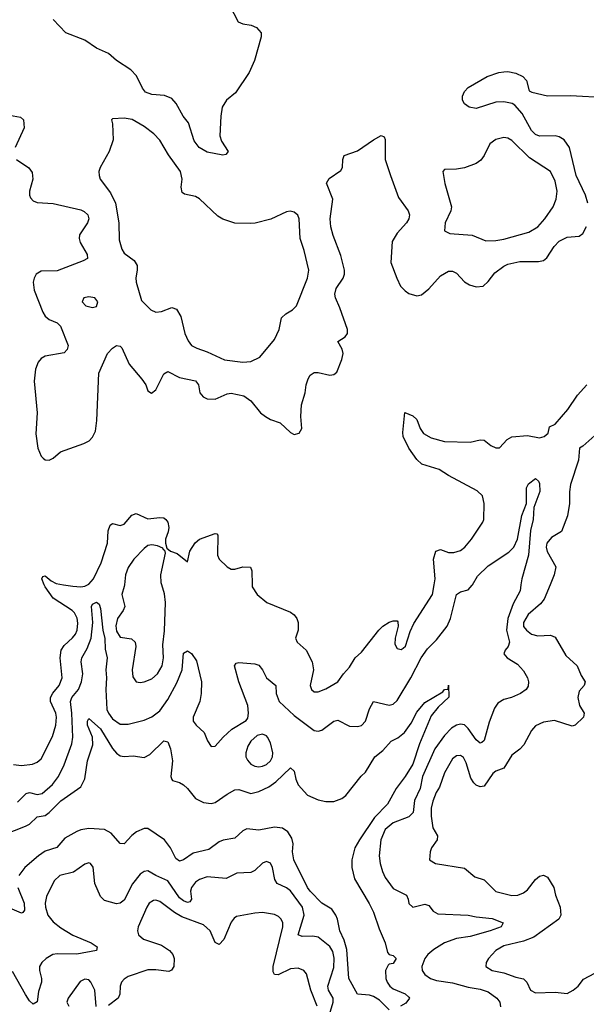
# Model space of a CAD drawing. Header units: inches. Extents: x 1384664 to 1536621, y 460766 to 646467.
# Tile 344 of 488: x 1411361 to 1414227, y 577879 to 582857. Entities that reach past the tile are written whole.
import ezdxf

# ---------------------------------------------------------------- set-up
doc = ezdxf.new("R2010")
doc.units = ezdxf.units.IN
doc.header["$MEASUREMENT"] = 0
doc.layers.add('B4517', color=7, linetype='Continuous')
doc.layers.add('B4518', color=7, linetype='Continuous')

msp = doc.modelspace()

# ---------------------------------------------------------------- linework, layer by layer
at = {"layer": 'B4517', "color": 5}
for points, elevation in [([(1411330, 579091.5), (1411370, 579085.4), (1411426.6, 579093.4), (1411450, 579102.8), (1411470, 579120.2), (1411526.8, 579233.2), (1411543.7, 579290), (1411547.5, 579330), (1411544.6, 579350), (1411516.9, 579410), (1411517.2, 579430), (1411528.1, 579451.9), (1411560.2, 579490), (1411576.3, 579530), (1411565.2, 579630), (1411571.5, 579668.5), (1411586.6, 579693.4), (1411629, 579731), (1411643.7, 579750), (1411651.8, 579770), (1411655, 579805), (1411651.6, 579831.6), (1411637.6, 579857.6), (1411626, 579870), (1411530, 579931.4), (1411489.5, 579990), (1411485.3, 580000)], 680), ([(1411350, 578900.8), (1411394.6, 578945.4), (1411410, 578949.5), (1411450, 578938.9), (1411475.2, 578944.8), (1411527.4, 578990), (1411556.8, 579030), (1411586.1, 579090), (1411624.5, 579195.5), (1411630.4, 579230), (1411625.5, 579350), (1411618.2, 579410), (1411624.5, 579430), (1411658.1, 579470), (1411673.5, 579510), (1411680.6, 579550), (1411671.3, 579610), (1411675.8, 579630), (1411703, 579677), (1411723.4, 579730), (1411730.5, 579810), (1411725, 579890), (1411730, 579902), (1411750, 579912.2), (1411762.5, 579902.5), (1411770, 579880.7), (1411782.3, 579770), (1411791.4, 579728.6), (1411793.6, 579673.6), (1411803.9, 579630), (1411796.6, 579570), (1411800.6, 579530), (1411796.6, 579470), (1411802.7, 579370), (1411809.6, 579350), (1411830, 579322.5), (1411870, 579295.8), (1411910, 579295.6), (1411990, 579314.7), (1412030, 579332.2), (1412070, 579362.6), (1412110, 579419.3), (1412156.4, 579503.6), (1412182.1, 579570), (1412190, 579654.8), (1412210, 579666.4), (1412230, 579651.8), (1412255.2, 579615.2), (1412280.5, 579510), (1412279.1, 579450), (1412272.9, 579410), (1412238.2, 579330), (1412239, 579310), (1412253.7, 579290), (1412293.8, 579253.8), (1412310.4, 579210.4), (1412330, 579182.8), (1412350, 579184), (1412389.6, 579230), (1412433.3, 579270), (1412505.9, 579314.1), (1412514.2, 579325.8), (1412518.7, 579350), (1412515.2, 579390), (1412468.8, 579510), (1412447.8, 579590), (1412456, 579604), (1412470, 579607.7), (1412550, 579600.3), (1412570, 579592.7), (1412589.2, 579569.2), (1412609.5, 579529.5), (1412657.4, 579490), (1412658.2, 579450), (1412673, 579410), (1412750, 579338.2), (1412850, 579263.6), (1412870, 579258.9), (1412890, 579264.9), (1412950, 579310.3), (1412970, 579315.3), (1413030, 579285.8), (1413070, 579283.6), (1413090, 579288.9), (1413110, 579310.5), (1413130, 579372.7), (1413150, 579410.3), (1413230, 579390.9), (1413250, 579396.5), (1413270, 579415.5), (1413338.7, 579530), (1413391.1, 579630), (1413424.5, 579675.5), (1413470, 579721.5), (1413523.4, 579790), (1413540.3, 579830), (1413571.2, 579950), (1413590, 579964.4), (1413630, 579974.3), (1413650, 579998), (1413651.2, 580000)], 660), ([(1411583.5, 580000), (1411630, 579992.1), (1411670.1, 579990.1), (1411690, 579993.1), (1411704.6, 580000)], 680), ([(1411890.5, 580000), (1411889.3, 579990.7), (1411878.3, 579950), (1411892.3, 579890), (1411884.7, 579870), (1411855, 579830), (1411846.9, 579793.1), (1411850, 579765.3), (1411870, 579734.5), (1411926.2, 579726.2), (1411945.5, 579710), (1411948.4, 579688.4), (1411930.2, 579570.2), (1411933.8, 579533.8), (1411950, 579508.8), (1411970, 579505.2), (1411990, 579509.1), (1412030, 579524.7), (1412058.8, 579550), (1412081.5, 579590), (1412088.1, 579630), (1412084.6, 579695.4), (1412093.2, 579766.8), (1412099, 579910), (1412094.3, 579954.3), (1412080.4, 580000)], 680), ([(1412537.5, 580000), (1412537.7, 579990), (1412562.6, 579950), (1412610.8, 579910.8), (1412730, 579861.8), (1412748.7, 579848.7), (1412762, 579830), (1412769.2, 579810), (1412770.3, 579770), (1412755.5, 579730), (1412764.9, 579710), (1412810.1, 579670.1), (1412840.2, 579610), (1412847.7, 579570), (1412830.3, 579490), (1412837, 579470), (1412850, 579458), (1412870, 579458.5), (1412910, 579474), (1412969.8, 579510), (1412998.5, 579550), (1413030, 579583.7), (1413058, 579630), (1413090, 579658.5), (1413177.8, 579770), (1413198.2, 579790), (1413230, 579810.2), (1413250, 579818.3), (1413270, 579817.3), (1413273, 579813), (1413275.3, 579790), (1413259.4, 579730), (1413258.8, 579698.8), (1413270, 579677.7), (1413290, 579672.3), (1413300.5, 579679.5), (1413312.1, 579690), (1413335.7, 579764.3), (1413355.3, 579804.7), (1413449.5, 579950.5), (1413457.6, 580000)], 680), ([(1413896, 580000), (1413892, 579970), (1413856.2, 579903.8), (1413829.7, 579830), (1413823.3, 579770), (1413837.6, 579710), (1413832, 579688), (1413817, 579670), (1413810.3, 579650), (1413826, 579630), (1413878.1, 579598.1), (1413910, 579564.2), (1413930.2, 579530), (1413934.7, 579510), (1413933.1, 579486.9), (1413923.1, 579470), (1413894.4, 579450), (1413848, 579430), (1413810, 579420.2), (1413778.8, 579401.2), (1413763.3, 579376.7), (1413735.2, 579304.8), (1413710, 579212.7), (1413698.4, 579201.6), (1413690, 579199.8), (1413670, 579215.7), (1413630, 579273.3), (1413610, 579291.2), (1413590, 579295), (1413570, 579289.9), (1413545.4, 579274.6), (1413510, 579238.5), (1413460.3, 579170), (1413398.3, 579030), (1413386.4, 578970), (1413357.2, 578910), (1413351.3, 578848.7), (1413330, 578826.5), (1413250, 578796), (1413210, 578762.3), (1413188, 578710), (1413179.5, 578630), (1413183.9, 578590), (1413195.4, 578550), (1413210, 578519.6), (1413250, 578464.6), (1413317.1, 578430), (1413326.7, 578410), (1413329, 578389), (1413350, 578370.4), (1413410, 578385.5), (1413430, 578378.3), (1413452.2, 578350), (1413475.9, 578335.9), (1413630, 578330.1), (1413670, 578320.3), (1413750, 578312), (1413806, 578290), (1413796.4, 578270), (1413741.1, 578250), (1413639.2, 578220.8), (1413570, 578212), (1413510, 578189.4), (1413455.1, 578155.1), (1413425.5, 578130), (1413409.5, 578110), (1413394.8, 578070), (1413396.8, 578050), (1413410, 578030.2), (1413439, 578010), (1413470, 577999.6), (1413550, 577987.5), (1413630, 577966.2), (1413690, 577955.6), (1413730, 577941.4), (1413774.6, 577910), (1413789.1, 577890), (1413793.5, 577866.5)], 660), ([(1414043.3, 580000), (1414013, 579927), (1413995.9, 579904.1), (1413932.4, 579850), (1413908.4, 579810), (1413910, 579788.8), (1413923.6, 579770), (1413950, 579749.4), (1413982.1, 579742.1), (1414045.7, 579745.7), (1414070, 579734.9), (1414122.7, 579642.7), (1414180.7, 579590), (1414201.7, 579541.7), (1414221.3, 579510), (1414215.8, 579490), (1414190, 579461.2), (1414184.7, 579430), (1414192.9, 579390), (1414215.8, 579350), (1414212.4, 579330), (1414170, 579289.6), (1414155.6, 579284.4), (1414066.2, 579313.8), (1414010, 579305.6), (1413970, 579286.6), (1413950, 579262.6), (1413910.3, 579190), (1413890, 579168.2), (1413850, 579138.4), (1413810, 579072.1), (1413770, 579057), (1413754.2, 579045.8), (1413710, 578981.6), (1413690, 578978.3), (1413670, 578986), (1413658.2, 578998.2), (1413642.8, 579022.8), (1413618.9, 579098.9), (1413605.8, 579125.8), (1413590, 579136.8), (1413570, 579135.1), (1413550, 579119.8), (1413510, 579049.7), (1413483.7, 578976.3), (1413467.2, 578950), (1413450, 578906), (1413442.7, 578870), (1413442, 578830), (1413450.3, 578770.3), (1413474, 578730), (1413472, 578710), (1413444.4, 578670), (1413437.1, 578650), (1413433, 578610), (1413464.9, 578590), (1413610, 578566.7), (1413663.1, 578523.1), (1413710, 578508.8), (1413770, 578448.5), (1413850, 578428.4), (1413881.2, 578430), (1413910, 578442), (1413930, 578457.2), (1413969.6, 578510.4), (1413990, 578526.3), (1414010, 578532.4), (1414030, 578522.3), (1414061.8, 578470), (1414071.1, 578430), (1414094, 578370), (1414097.6, 578330), (1414087.7, 578310), (1413961.8, 578218.2), (1413910, 578198.5), (1413810, 578174.2), (1413768.7, 578150), (1413733, 578110), (1413720.5, 578090), (1413718, 578070), (1413750.8, 578050), (1413810, 578037.6), (1413870, 578015.6), (1413910, 578007.6), (1413925.5, 577990), (1413943.9, 577950), (1413970, 577935.9), (1414070, 577939.3), (1414130, 577932.7), (1414160.5, 577950), (1414185.6, 577970), (1414213.4, 578006.6), (1414270, 578036.5)], 680), ([(1411230, 578716.6), (1411390, 578779), (1411410, 578790.1), (1411450, 578826.4), (1411490, 578834), (1411510, 578847.7), (1411570, 578908.3), (1411670, 578977.8), (1411690, 579019.5), (1411703.6, 579110), (1411730.5, 579190.5), (1411729.4, 579230), (1411704, 579290), (1411703.5, 579310), (1411710, 579323.1), (1411770, 579271.9), (1411830, 579172.9), (1411850, 579148.1), (1411870, 579135.2), (1411890, 579132.1), (1411935.1, 579135.1), (1411990, 579127.1), (1412018.7, 579141.3), (1412090, 579210.4), (1412110, 579205.5), (1412123.9, 579170), (1412133.6, 579110), (1412125.7, 579030), (1412130, 579016), (1412134.8, 579010), (1412170, 579000.3), (1412190, 578988.9), (1412210, 578970.3), (1412250, 578919.1), (1412290, 578898.6), (1412330, 578894.6), (1412350, 578899.2), (1412410, 578941.4), (1412450, 578962.9), (1412470, 578964.7), (1412530, 578944.8), (1412570, 578954.8), (1412621, 578979), (1412657.1, 579002.9), (1412730, 579074), (1412750, 579057.3), (1412757.7, 579017.7), (1412769, 578989), (1412816.8, 578936.8), (1412870, 578912.1), (1412910, 578903.6), (1412950, 578904.7), (1412990, 578918.6), (1413010, 578935.2), (1413087.6, 579032.4), (1413110, 579052.7), (1413157.7, 579130), (1413197.2, 579162.8), (1413239.7, 579210), (1413273.5, 579226.5), (1413307, 579253), (1413340.6, 579299.4), (1413370, 579356.4), (1413410, 579404.4), (1413502, 579458), (1413510, 579471), (1413528, 579472), (1413530, 579492), (1413531, 579431), (1413478.4, 579381.6), (1413442.8, 579337.2), (1413383.6, 579196.4), (1413350, 579093.7), (1413310, 579029.8), (1413265, 578970), (1413220.6, 578890), (1413156.4, 578823.6), (1413079.8, 578710), (1413056.8, 578670), (1413041.6, 578610), (1413040.2, 578570), (1413053.7, 578513.6), (1413129.2, 578389.2), (1413150, 578344.9), (1413179.6, 578259.6), (1413210.3, 578190), (1413221.1, 578141.1), (1413230.6, 578130.6), (1413250, 578126), (1413266, 578110), (1413250, 578085.2), (1413230, 578082), (1413224, 578076), (1413210.8, 578050), (1413212.7, 578010), (1413219.3, 577990), (1413233.4, 577970), (1413250, 577957.1), (1413310, 577932.4), (1413330, 577914), (1413333, 577910), (1413314.9, 577885.1), (1413286.8, 577870)], 640), ([(1413230, 577851.2), (1413180.3, 577900.3), (1413150, 577918.9), (1413130, 577925.3), (1413069.8, 577930), (1413025.3, 578010), (1413016, 578156), (1413002.2, 578202.2), (1412980.2, 578250), (1412969, 578310), (1412960.4, 578330), (1412939.6, 578359.6), (1412890, 578389.8), (1412830.5, 578450), (1412816.6, 578470), (1412747.2, 578610), (1412740.9, 578650), (1412744.4, 578690), (1412738.2, 578718.2), (1412716.8, 578750), (1412690, 578768.5), (1412650, 578773.7), (1412570, 578759.9), (1412510, 578765.8), (1412490, 578756.4), (1412450, 578718.7), (1412390, 578707.8), (1412370, 578699.9), (1412318.4, 578661.6), (1412237.7, 578642.3), (1412190, 578609.8), (1412170, 578602.8), (1412150, 578616), (1412124.4, 578670), (1412093.1, 578710), (1412010, 578767.5), (1411990, 578767.6), (1411952.4, 578750), (1411928.5, 578731.5), (1411890, 578689.8), (1411870, 578692.3), (1411823.9, 578743.9), (1411790, 578762.6), (1411710, 578767), (1411670, 578760.9), (1411650, 578753.2), (1411590, 578717.9), (1411549, 578671), (1411490, 578652.5), (1411456.6, 578630), (1411387.8, 578570), (1411357, 578530)], 640), ([(1412923.2, 577810), (1412947.4, 577890), (1412947.1, 577910), (1412923.1, 577950), (1412919.1, 577970), (1412950, 578064), (1412951.4, 578111.4), (1412945.3, 578145.3), (1412930, 578170.6), (1412870, 578218), (1412843.1, 578223.1), (1412790, 578221), (1412770, 578229.6), (1412799.9, 578330), (1412790.9, 578370), (1412730, 578452), (1412710, 578467.1), (1412663.5, 578490), (1412651.6, 578510), (1412640.4, 578570), (1412630, 578591.8), (1412618.2, 578598.2), (1412610, 578601.3), (1412590, 578592.8), (1412550, 578555.6), (1412530, 578545.8), (1412459, 578541), (1412404.8, 578515.2), (1412310, 578523.7), (1412270, 578509.9), (1412250, 578496.8), (1412230.1, 578470), (1412225.1, 578450), (1412230.1, 578409.9), (1412222.4, 578397.6), (1412210, 578393), (1412190, 578401.2), (1412170, 578417.1), (1412110, 578502.7), (1412049.9, 578529.9), (1412010, 578553.7), (1411990, 578550.9), (1411970, 578537.2), (1411931.5, 578488.5), (1411890, 578405.6), (1411870, 578389.8), (1411850, 578387), (1411790, 578402.9), (1411770, 578424.2), (1411741.1, 578490), (1411732.2, 578572.2), (1411719, 578590), (1411710, 578593.6), (1411690, 578587.3), (1411632.7, 578547.3), (1411563.8, 578530), (1411536.3, 578503.7), (1411496.4, 578423.6), (1411490.1, 578390), (1411491.5, 578370), (1411503, 578330), (1411530, 578295.2), (1411570, 578265.5), (1411630, 578228.7), (1411722.4, 578190), (1411752.2, 578170), (1411750.4, 578150), (1411650, 578133), (1411550, 578133.9), (1411528.8, 578130), (1411494.7, 578110), (1411473.2, 578090), (1411462, 578070), (1411460.6, 578050), (1411472, 578010), (1411471.1, 577990), (1411456.8, 577943.2), (1411449, 577891), (1411430, 577879.1), (1411410, 577896.4), (1411390, 577927.6), (1411324.4, 578044.4)], 660), ([(1411351.1, 578468.9), (1411383.1, 578390), (1411385.6, 578354.4), (1411376.9, 578343.1), (1411370, 578340.3), (1411299.2, 578370)], 640), ([(1412866.1, 577870), (1412834.4, 577950), (1412812.1, 578032.1), (1412797.6, 578050), (1412770, 578060.7), (1412730, 578058.5), (1412668, 578028), (1412650, 578028.7), (1412643.1, 578043.1), (1412642.7, 578070), (1412691.4, 578270), (1412691.4, 578291.3), (1412683.5, 578310), (1412670, 578323.5), (1412650, 578332.6), (1412590, 578342.3), (1412550, 578340.2), (1412457.3, 578322.7), (1412445.1, 578314.9), (1412430, 578294), (1412394.1, 578205.9), (1412370, 578180.3), (1412350, 578191.1), (1412324.9, 578250), (1412290, 578281.1), (1412180.7, 578320.7), (1412143.3, 578343.3), (1412070, 578399.1), (1412050, 578404.5), (1412037.2, 578402.8), (1412016.1, 578390), (1412003.5, 578370), (1411961.1, 578270), (1411957.2, 578250), (1411962.4, 578230), (1411988.1, 578208.1), (1412077.9, 578177.9), (1412119.1, 578150), (1412135.9, 578130), (1412143.2, 578110), (1412140.3, 578070), (1412129.1, 578050.9), (1412115.5, 578044.5), (1412050, 578053.3), (1412010, 578053.1), (1411910, 578019.8), (1411890, 578006.6), (1411876.3, 577990), (1411868.7, 577970), (1411867.5, 577930), (1411859, 577910), (1411810, 577873.3)], 680), ([(1411747.3, 577867.3), (1411740.7, 577950), (1411721, 577990), (1411710, 578001.7), (1411690, 578005.7), (1411666.4, 577993.6), (1411605.5, 577910), (1411599.6, 577890), (1411610.3, 577870)], 680)]:
    msp.add_lwpolyline(points, dxfattribs=dict(at, elevation=elevation))
at = {"layer": 'B4517', "color": 5, "elevation": 660}
msp.add_lwpolyline([(1412590, 579245.1), (1412562, 579238), (1412531, 579209), (1412515.4, 579184.6), (1412504.4, 579150), (1412505.7, 579130), (1412512.9, 579112.9), (1412530, 579093.2), (1412550, 579082.6), (1412570, 579079.2), (1412590, 579082), (1412610, 579091), (1412629.8, 579110), (1412639.3, 579130), (1412642, 579150), (1412630, 579200.5), (1412614.4, 579230), (1412610, 579236.4)], close=True, dxfattribs=at)
at = {"layer": 'B4518', "color": 5}
for points, elevation in [([(1412422.6, 582930), (1412466.5, 582846.5), (1412490, 582835.8), (1412531.3, 582830), (1412558, 582818), (1412582.8, 582790), (1412583, 582770), (1412549.1, 582650), (1412521.2, 582590), (1412453.2, 582486.9), (1412407.2, 582450), (1412386, 582414), (1412378.7, 582370), (1412374.2, 582270), (1412382.5, 582242.5), (1412416.3, 582190), (1412403.8, 582176.2), (1412388.3, 582171.7), (1412310, 582187.9), (1412268.2, 582210), (1412244, 582244), (1412215.3, 582335.3), (1412187.3, 582370), (1412153.1, 582433.1), (1412130, 582458.5), (1412093.5, 582473.5), (1412030, 582478.7), (1411997.7, 582490), (1411982.1, 582510), (1411952.3, 582572.3), (1411924, 582604), (1411850.8, 582650), (1411810, 582686.8), (1411750, 582713), (1411690, 582754), (1411595.3, 582790), (1411530, 582858.4)], 720), ([(1414234.6, 581930), (1414222.2, 581970), (1414174.9, 582070), (1414141.2, 582210), (1414114.5, 582250), (1414090, 582264.7), (1414070, 582270.4), (1413990, 582268.8), (1413970, 582277.2), (1413950, 582297.3), (1413903, 582383), (1413865.6, 582425.6), (1413852.7, 582432.7), (1413810, 582442.5), (1413770, 582440.8), (1413670, 582407.6), (1413633.9, 582413.9), (1413610, 582431.5), (1413600.7, 582450), (1413600.2, 582470), (1413610, 582494.2), (1413630, 582513.5), (1413726.2, 582570), (1413784.7, 582590), (1413810, 582594), (1413830, 582594.4), (1413870, 582586), (1413906.2, 582570), (1413924.3, 582550), (1413938, 582498), (1413950.6, 582490), (1414030, 582472), (1414146.4, 582473.6), (1414330, 582463.1)], 720), ([(1411310, 582374.1), (1411364.4, 582364.4), (1411381.2, 582350), (1411383.5, 582310), (1411337.9, 582210)], 720), ([(1411345.8, 582150), (1411407.4, 582107.4), (1411424.4, 582084.4), (1411427.4, 582050), (1411411.3, 581990), (1411410.3, 581970), (1411416, 581956), (1411430, 581940.9), (1411450, 581933.4), (1411530, 581927.8), (1411670, 581895.7), (1411687.4, 581887.4), (1411706.3, 581870), (1411710.2, 581850.2), (1411703.5, 581830), (1411664.2, 581770), (1411661.2, 581750), (1411666.4, 581730), (1411703, 581670), (1411704.9, 581650), (1411683, 581637), (1411550, 581587.1), (1411470, 581584.8), (1411444.4, 581570), (1411433.6, 581550), (1411429.2, 581530), (1411435, 581490), (1411478.6, 581378.6), (1411490, 581358.4), (1411510, 581341.3), (1411550, 581324.4), (1411567.7, 581307.7), (1411605.5, 581210), (1411602, 581190), (1411586.6, 581173.4), (1411490, 581155.4), (1411470, 581144.7), (1411454.2, 581125.8), (1411441.7, 581090), (1411433.5, 581030), (1411449, 580870), (1411442.7, 580762.7), (1411453.7, 580690), (1411470, 580650.8), (1411479.9, 580639.9), (1411490, 580630.8), (1411510, 580630.6), (1411530, 580640.5), (1411567.9, 580672.1), (1411686.1, 580713.9), (1411712.6, 580727.4), (1411730, 580746.8), (1411744, 580776), (1411751.8, 580830), (1411761.4, 581070), (1411806, 581170), (1411830, 581196.2), (1411850, 581208.9), (1411870, 581206.7), (1411877.4, 581197.4), (1411915.1, 581115.1), (1411979.4, 581039.4), (1411998.5, 581010), (1412010, 580980.7), (1412028.4, 580968.4), (1412050, 580984.9), (1412090, 581066.7), (1412110, 581077.4), (1412170, 581047.8), (1412250.8, 581030.8), (1412264.9, 581010), (1412273, 580970), (1412289.6, 580949.6), (1412310, 580940.6), (1412350, 580938.9), (1412410, 580965.4), (1412430, 580968.4), (1412495.5, 580955.5), (1412530, 580930.2), (1412579.6, 580870), (1412604.2, 580850), (1412630, 580835.6), (1412678.7, 580818.7), (1412730, 580770.4), (1412750, 580759.1), (1412774.3, 580765.7), (1412787.6, 580790), (1412782.4, 580850), (1412786.6, 580910), (1412805, 580970), (1412809.8, 581010), (1412819.5, 581040.5), (1412830, 581059.5), (1412850, 581072.9), (1412870, 581072.6), (1412930, 581059), (1412950, 581062.6), (1412965.6, 581074.4), (1412990, 581138.4), (1412996.6, 581170), (1412991.3, 581191.3), (1412971, 581230), (1413006.6, 581253.3), (1413019.9, 581270), (1413019.6, 581290), (1412980.4, 581400.4), (1412957.9, 581450), (1412954.5, 581470), (1412961.9, 581498.1), (1412997.5, 581550), (1413003.9, 581570), (1413003.8, 581590), (1412984.9, 581664.9), (1412946, 581766), (1412934.4, 581810), (1412930.6, 581850), (1412944.7, 581950), (1412913.7, 582030), (1412926, 582054), (1412985.4, 582094.6), (1412993.6, 582110), (1412994.7, 582150), (1413002, 582170), (1413070, 582193.5), (1413150, 582250.2), (1413190, 582272), (1413204.4, 582264.4), (1413210, 582251.3), (1413210.1, 582150), (1413236.1, 582070), (1413277.4, 581957.4), (1413326.7, 581890), (1413332.2, 581870), (1413329.1, 581850), (1413317.3, 581830), (1413270, 581778), (1413244.8, 581735.2), (1413238.9, 581630), (1413268.2, 581550), (1413287.9, 581510), (1413310, 581485.4), (1413330, 581472.2), (1413370, 581460.7), (1413393.6, 581466.4), (1413430, 581496.1), (1413490, 581562), (1413530, 581585.5), (1413550, 581586), (1413570, 581575.3), (1413610, 581531.7), (1413636.1, 581516.1), (1413670, 581505.5), (1413705.2, 581510), (1413730, 581532.9), (1413763.4, 581576.6), (1413810, 581611.3), (1413830, 581620.1), (1413890, 581634), (1413985.3, 581634.7), (1414010, 581639.2), (1414026.4, 581653.6), (1414063.7, 581710), (1414090, 581737.2), (1414130, 581757.6), (1414190, 581763.1), (1414210, 581776.5), (1414228.6, 581811.4)], 720), ([(1413457.6, 580000), (1413462.6, 580030), (1413454.6, 580130), (1413466.3, 580170), (1413490, 580178.6), (1413530, 580163.2), (1413557, 580163), (1413590, 580173), (1413612.9, 580190), (1413645.6, 580230), (1413703.7, 580316.3), (1413708.3, 580330), (1413711.1, 580410), (1413701.3, 580450), (1413675.4, 580475.4), (1413530, 580553.2), (1413483.3, 580583.3), (1413395.8, 580610), (1413370, 580632.7), (1413329.2, 580690), (1413301, 580750), (1413299.1, 580770), (1413309.7, 580870.3), (1413350, 580854.4), (1413370, 580835.5), (1413386, 580790), (1413404, 580764), (1413442.5, 580742.5), (1413510, 580724.7), (1413639.1, 580720.9), (1413690, 580732), (1413710, 580730.4), (1413744.3, 580704.3), (1413770, 580692), (1413787.9, 580692.1), (1413826.4, 580733.6), (1413850, 580748.7), (1413930, 580755.1), (1413990, 580743.6), (1414014, 580750), (1414033.4, 580766.6), (1414040.9, 580799.1), (1414070, 580812), (1414133.6, 580886.4), (1414181.9, 580958.1), (1414230, 581010.2)], 680), ([(1414330.8, 580809.2), (1414210, 580701), (1414192.4, 580690), (1414187.3, 580630), (1414146.3, 580506.3), (1414141.5, 580470), (1414142.2, 580410), (1414131, 580349), (1414102, 580270), (1414050, 580239.6), (1414027, 580210), (1414024.1, 580190), (1414028.7, 580168.7), (1414072.6, 580090), (1414064.1, 580050), (1414043.3, 580000)], 680), ([(1413651.2, 580000), (1413676.7, 580043.3), (1413730, 580095), (1413835, 580165), (1413860.8, 580190), (1413878.1, 580230), (1413900.3, 580350), (1413924.1, 580410), (1413924.2, 580490), (1413934.5, 580510), (1413970, 580538), (1413984.5, 580524.5), (1413990, 580512), (1413991.2, 580471.2), (1413960.8, 580390), (1413957.4, 580330), (1413944.9, 580275.1), (1413933.9, 580150), (1413900.1, 580030), (1413896, 580000)], 660), ([(1411704.6, 580000), (1411710, 580002.5), (1411734.1, 580030), (1411773, 580110), (1411804.6, 580210), (1411807.8, 580272.2), (1411818.5, 580301.5), (1411830, 580310.3), (1411870, 580300.2), (1411890, 580306.5), (1411928.9, 580351.1), (1411950, 580359.6), (1412010, 580332.6), (1412070, 580339.5), (1412090, 580338), (1412100.7, 580330), (1412110, 580316), (1412114.9, 580290), (1412112.9, 580267.1), (1412098, 580230), (1412098, 580210), (1412105.4, 580185.4), (1412124.7, 580170), (1412157.3, 580157.3), (1412210, 580116), (1412221.7, 580170), (1412247.8, 580212.2), (1412270, 580230.2), (1412350, 580259.1), (1412357.5, 580257.5), (1412362.8, 580250), (1412362.4, 580150), (1412370.3, 580130), (1412410, 580090.3), (1412430, 580078.7), (1412450, 580078.7), (1412490.3, 580090.3), (1412528.5, 580088.5), (1412535.6, 580070), (1412537.5, 580000)], 680), ([(1412080.4, 580000), (1412077.4, 580010), (1412074.7, 580050), (1412098.9, 580158.9), (1412094.6, 580174.6), (1412090, 580174), (1412084.7, 580184.7), (1412057.6, 580197.6), (1412030, 580202), (1412010, 580198.7), (1411990, 580183.2), (1411938.4, 580130), (1411910, 580086.6), (1411897, 580050), (1411890.5, 580000)], 680), ([(1411485.3, 580000), (1411472.6, 580030), (1411478, 580042), (1411490, 580044.4), (1411519.8, 580019.8), (1411546.3, 580006.3), (1411583.5, 580000)], 680)]:
    msp.add_lwpolyline(points, dxfattribs=dict(at, elevation=elevation))
at = {"layer": 'B4518', "color": 5, "elevation": 740}
for points in [[(1411890, 582359.6), (1411830, 582355.3), (1411826, 582350), (1411831.1, 582331.1), (1411833.4, 582250), (1411813, 582190), (1411767.3, 582110), (1411762, 582090), (1411763, 582070), (1411768, 582050), (1411821, 581981), (1411846.4, 581930), (1411862.4, 581830), (1411863.4, 581743.4), (1411877.2, 581697.2), (1411890, 581676.3), (1411939.3, 581639.3), (1411954.9, 581614.9), (1411955.5, 581590), (1411948.5, 581551.5), (1411950.4, 581530), (1411977.6, 581437.6), (1412024.4, 581390), (1412050, 581378.5), (1412078.8, 581381.2), (1412130, 581402), (1412154.1, 581394.1), (1412175.8, 581355.8), (1412196.1, 581270), (1412213.3, 581233.3), (1412230.4, 581210), (1412256.4, 581196.4), (1412310, 581178.5), (1412396.5, 581136.5), (1412490, 581125.2), (1412530, 581128), (1412576.2, 581150), (1412650, 581240.7), (1412673.6, 581290), (1412684.5, 581350), (1412706.6, 581370), (1412740.7, 581390), (1412760.5, 581410), (1412816.4, 581550), (1412823.1, 581590), (1412800.7, 581690), (1412780.3, 581750), (1412774.7, 581850), (1412767.9, 581867.9), (1412750, 581884.5), (1412729.4, 581889.4), (1412710, 581885.6), (1412631.2, 581848.8), (1412552.1, 581827.9), (1412530, 581826.1), (1412450, 581829), (1412387.8, 581847.8), (1412363.7, 581863.7), (1412270, 581952), (1412250, 581963.7), (1412195.5, 581975.5), (1412183.3, 581983.3), (1412177, 582010), (1412183.6, 582050), (1412174, 582090), (1412113.1, 582173.1), (1412070, 582248), (1412039.6, 582279.6), (1411990, 582317.6), (1411930, 582352.8)], [(1413810, 582261), (1413770, 582250.8), (1413738.7, 582230), (1413710.2, 582169.8), (1413692.8, 582147.2), (1413670, 582129.7), (1413610, 582107.3), (1413570, 582100.5), (1413510, 582099), (1413501, 582090), (1413510.6, 582029.4), (1413544.9, 581910), (1413541.1, 581890), (1413513.2, 581830), (1413509.2, 581789.2), (1413535.9, 581775.9), (1413650, 581767.2), (1413719.4, 581739.4), (1413770, 581740.8), (1413810, 581748.1), (1413936.6, 581783.4), (1413981.5, 581810), (1414017.4, 581850), (1414058.7, 581910), (1414074.6, 581950), (1414078.9, 581990), (1414070, 582040.9), (1414046, 582090), (1413939.1, 582159.1), (1413850, 582246.3), (1413830, 582257.4)], [(1411710, 581456.4), (1411685.5, 581450), (1411677.6, 581430), (1411696.3, 581410), (1411730, 581401.1), (1411750, 581406.7), (1411755.6, 581430), (1411740.9, 581450)]]:
    msp.add_lwpolyline(points, close=True, dxfattribs=at)

doc.saveas('drawing.dxf')
